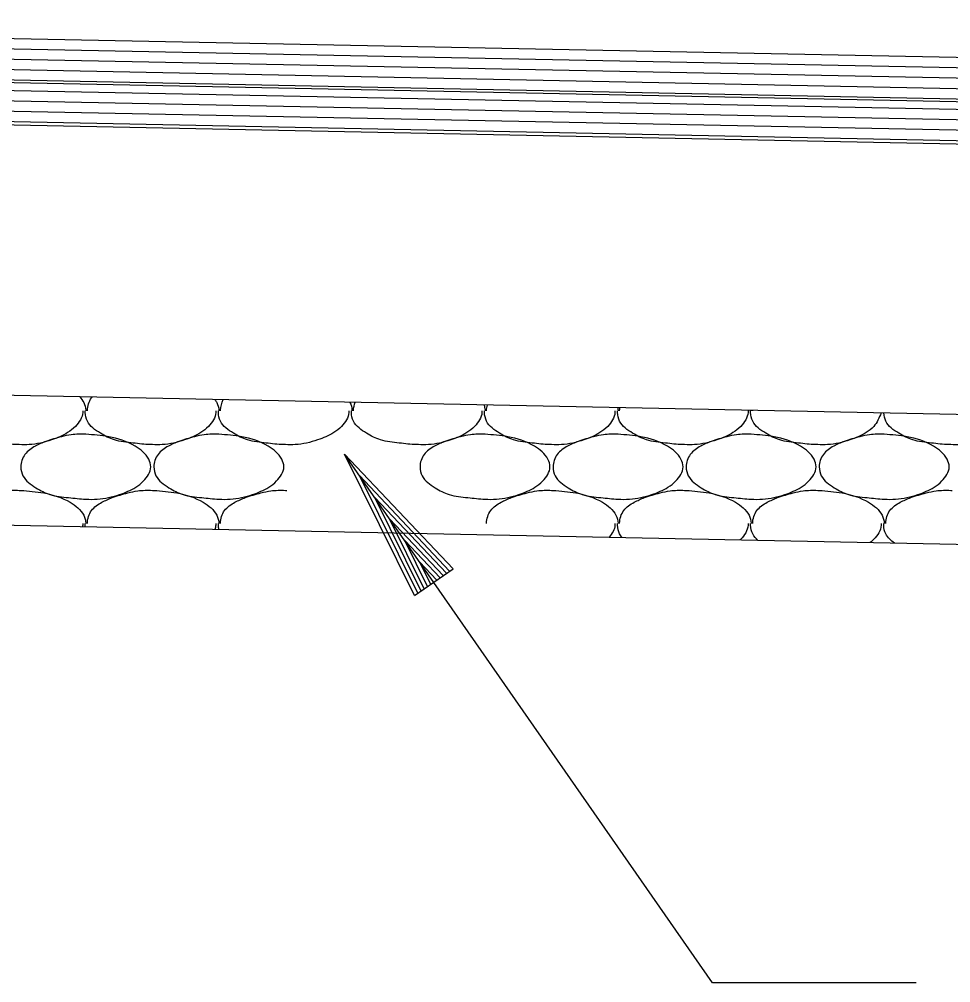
# Model space of a CAD drawing. Extents: x 1364961 to 1365294, y 367927 to 368034.
# Drawn here: x 1365197.27 to 1365200.854, y 367968.956 to 367972.664 of the extents above; entities that cross this region are included whole.
import ezdxf

# ---------------------------------------------------------------- set-up
doc = ezdxf.new("R2010")
doc.units = 0
doc.layers.add('Default', color=7, linetype='Continuous')

msp = doc.modelspace()

# ---------------------------------------------------------------- linework, layer by layer
at = {"layer": 'Default'}
for p, q in [((1365229.476, 367971.9458), (1365193.4981, 367972.6644)), ((1365229.476, 367971.9058), (1365193.4991, 367972.6244)), ((1365229.476, 367971.8657), (1365193.4991, 367972.5844)), ((1365229.476, 367971.8257), (1365193.5011, 367972.5444)), ((1365229.476, 367971.7758), (1365193.2513, 367972.4993)), ((1365229.476, 367971.7857), (1365193.5011, 367972.5044)), ((1365229.476, 367971.7456), (1365193.5021, 367972.4644)), ((1365229.476, 367971.7056), (1365193.5031, 367972.4244)), ((1365229.476, 367971.6656), (1365193.5031, 367972.3844)), ((1365229.476, 367971.6126), (1365193.4981, 367972.3314)), ((1365229.476, 367971.6256), (1365193.5051, 367972.3444)), ((1365217.479, 367970.8114), (1365193.4921, 367971.2914)), ((1365200.0861, 367971.1594), (1365200.0861, 367971.1574)), ((1365200.0921, 367971.1574), (1365200.0921, 367971.1594)), ((1365199.9371, 367968.9564), (1365198.5221, 367970.9904)), ((1365198.7911, 367970.4464), (1365198.5221, 367970.9904)), ((1365198.9391, 367970.5494), (1365198.5221, 367970.9904)), ((1365198.8031, 367970.4554), (1365198.5791, 367970.9084)), ((1365198.9261, 367970.5404), (1365198.5791, 367970.9084)), ((1365197.2701, 367970.8514), (1365197.2761, 367970.8514)), ((1365197.7821, 367970.8514), (1365197.7881, 367970.8514)), ((1365198.2941, 367970.8514), (1365198.3001, 367970.8514)), ((1365199.3181, 367970.8514), (1365199.3241, 367970.8514)), ((1365199.8301, 367970.8514), (1365199.8361, 367970.8514)), ((1365200.3421, 367970.8514), (1365200.3481, 367970.8514)), ((1365200.8541, 367970.8514), (1365200.8601, 367970.8514)), ((1365198.9141, 367970.5324), (1365198.6381, 367970.8234)), ((1365198.8161, 367970.4634), (1365198.6381, 367970.8234)), ((1365217.479, 367970.3114), (1365193.4821, 367970.7914)), ((1365198.8281, 367970.4724), (1365198.6951, 367970.7414)), ((1365198.9011, 367970.5234), (1365198.6951, 367970.7414)), ((1365198.8891, 367970.5144), (1365198.7531, 367970.6584)), ((1365198.8411, 367970.4814), (1365198.7531, 367970.6584)), ((1365198.7911, 367970.4464), (1365198.9391, 367970.5494)), ((1365198.8761, 367970.5064), (1365198.8111, 367970.5754)), ((1365198.8531, 367970.4894), (1365198.8111, 367970.5754)), ((1365200.7211, 367968.9564), (1365199.9371, 367968.9564))]:
    msp.add_line(p, q, dxfattribs=at)
for points in [[(1365197.5031, 367971.2114), (1365197.5181, 367971.1894), (1365197.5261, 367971.1594), (1365197.5261, 367971.1574)], [(1365197.5321, 367971.1574), (1365197.5321, 367971.1594), (1365197.5481, 367971.2074), (1365197.5501, 367971.2104)], [(1365198.0231, 367971.2004), (1365198.0301, 367971.1894), (1365198.0381, 367971.1594), (1365198.0381, 367971.1574)], [(1365198.0441, 367971.1574), (1365198.0441, 367971.1594), (1365198.0551, 367971.2004)], [(1365198.5411, 367971.1904), (1365198.5421, 367971.1894), (1365198.5501, 367971.1594), (1365198.5501, 367971.1574)], [(1365198.5561, 367971.1574), (1365198.5561, 367971.1594), (1365198.5621, 367971.1904)], [(1365199.0581, 367971.1804), (1365199.0621, 367971.1594), (1365199.0621, 367971.1574)], [(1365199.0681, 367971.1574), (1365199.0681, 367971.1594), (1365199.0711, 367971.1794)], [(1365197.2701, 367971.0274), (1365197.2621, 367971.0274), (1365197.1961, 367971.0334), (1365197.1241, 367971.0454), (1365197.0701, 367971.0714), (1365197.0201, 367971.1174), (1365197.0121, 367971.1514), (1365197.0121, 367971.1574)], [(1365197.5141, 367971.1574), (1365197.5141, 367971.1514), (1365197.4861, 367971.0974), (1365197.4561, 367971.0734), (1365197.3941, 367971.0454), (1365197.3081, 367971.0274), (1365197.2701, 367971.0274)], [(1365197.7821, 367971.0274), (1365197.7741, 367971.0274), (1365197.7081, 367971.0334), (1365197.6361, 367971.0454), (1365197.5821, 367971.0714), (1365197.5321, 367971.1174), (1365197.5241, 367971.1514), (1365197.5241, 367971.1574)], [(1365198.0261, 367971.1574), (1365198.0261, 367971.1514), (1365197.9981, 367971.0974), (1365197.9681, 367971.0734), (1365197.9061, 367971.0454), (1365197.8201, 367971.0274), (1365197.7821, 367971.0274)], [(1365198.2941, 367971.0274), (1365198.2861, 367971.0274), (1365198.2201, 367971.0334), (1365198.1481, 367971.0454), (1365198.0941, 367971.0714), (1365198.0441, 367971.1174), (1365198.0361, 367971.1514), (1365198.0361, 367971.1574)], [(1365198.5381, 367971.1574), (1365198.5381, 367971.1514), (1365198.5101, 367971.0974), (1365198.4801, 367971.0734), (1365198.4181, 367971.0454), (1365198.3321, 367971.0274), (1365198.2941, 367971.0274)], [(1365198.8061, 367971.0274), (1365198.7981, 367971.0274), (1365198.7321, 367971.0334), (1365198.6601, 367971.0454), (1365198.6061, 367971.0714), (1365198.5561, 367971.1174), (1365198.5481, 367971.1514), (1365198.5481, 367971.1574)], [(1365199.0501, 367971.1574), (1365199.0501, 367971.1514), (1365199.0221, 367971.0974), (1365198.9921, 367971.0734), (1365198.9301, 367971.0454), (1365198.8441, 367971.0274), (1365198.8061, 367971.0274)], [(1365199.3181, 367971.0274), (1365199.3101, 367971.0274), (1365199.2441, 367971.0334), (1365199.1721, 367971.0454), (1365199.1181, 367971.0714), (1365199.0681, 367971.1174), (1365199.0601, 367971.1514), (1365199.0601, 367971.1574)], [(1365199.5621, 367971.1574), (1365199.5621, 367971.1514), (1365199.5341, 367971.0974), (1365199.5041, 367971.0734), (1365199.4421, 367971.0454), (1365199.3561, 367971.0274), (1365199.3181, 367971.0274)], [(1365199.8301, 367971.0274), (1365199.8221, 367971.0274), (1365199.7561, 367971.0334), (1365199.6841, 367971.0454), (1365199.6301, 367971.0714), (1365199.5801, 367971.1174), (1365199.5721, 367971.1514), (1365199.5721, 367971.1574)], [(1365199.5731, 367971.1694), (1365199.5741, 367971.1594), (1365199.5741, 367971.1574)], [(1365199.5801, 367971.1574), (1365199.5801, 367971.1594), (1365199.5811, 367971.1694)], [(1365200.0741, 367971.1574), (1365200.0741, 367971.1514), (1365200.0461, 367971.0974), (1365200.0161, 367971.0734), (1365199.9541, 367971.0454), (1365199.8681, 367971.0274), (1365199.8301, 367971.0274)], [(1365200.3421, 367971.0274), (1365200.3341, 367971.0274), (1365200.2681, 367971.0334), (1365200.1961, 367971.0454), (1365200.1421, 367971.0714), (1365200.0921, 367971.1174), (1365200.0841, 367971.1514), (1365200.0841, 367971.1574)], [(1365200.5861, 367971.1494), (1365200.5581, 367971.0974), (1365200.5281, 367971.0734), (1365200.4661, 367971.0454), (1365200.3801, 367971.0274), (1365200.3421, 367971.0274)], [(1365200.8541, 367971.0274), (1365200.8461, 367971.0274), (1365200.7801, 367971.0334), (1365200.7081, 367971.0454), (1365200.6541, 367971.0714), (1365200.6041, 367971.1174), (1365200.5961, 367971.1494)], [(1365201.0961, 367971.1394), (1365201.0701, 367971.0974), (1365201.0401, 367971.0734), (1365200.9781, 367971.0454), (1365200.8921, 367971.0274), (1365200.8541, 367971.0274)], [(1365197.5261, 367971.0674), (1365197.6141, 367971.0574), (1365197.7161, 367971.0214), (1365197.7681, 367970.9714), (1365197.7761, 367970.9414), (1365197.7481, 367970.8874), (1365197.7181, 367970.8634), (1365197.6561, 367970.8354), (1365197.5701, 367970.8174), (1365197.5261, 367970.8174), (1365197.4601, 367970.8234), (1365197.3881, 367970.8354), (1365197.3341, 367970.8614), (1365197.2841, 367970.9074), (1365197.2761, 367970.9414), (1365197.2921, 367970.9894), (1365197.3321, 367971.0214), (1365197.3721, 367971.0394), (1365197.4321, 367971.0574), (1365197.4701, 367971.0654), (1365197.5261, 367971.0674)], [(1365198.0381, 367971.0674), (1365198.1261, 367971.0574), (1365198.2281, 367971.0214), (1365198.2801, 367970.9714), (1365198.2881, 367970.9414), (1365198.2601, 367970.8874), (1365198.2301, 367970.8634), (1365198.1681, 367970.8354), (1365198.0821, 367970.8174), (1365198.0381, 367970.8174), (1365197.9721, 367970.8234), (1365197.9001, 367970.8354), (1365197.8461, 367970.8614), (1365197.7961, 367970.9074), (1365197.7881, 367970.9414), (1365197.8041, 367970.9894), (1365197.8441, 367971.0214), (1365197.8841, 367971.0394), (1365197.9441, 367971.0574), (1365197.9821, 367971.0654), (1365198.0381, 367971.0674)], [(1365199.0621, 367971.0674), (1365199.1501, 367971.0574), (1365199.2521, 367971.0214), (1365199.3041, 367970.9714), (1365199.3121, 367970.9414), (1365199.2841, 367970.8874), (1365199.2541, 367970.8634), (1365199.1921, 367970.8354), (1365199.1061, 367970.8174), (1365199.0621, 367970.8174), (1365198.9961, 367970.8234), (1365198.9241, 367970.8354), (1365198.8701, 367970.8614), (1365198.8201, 367970.9074), (1365198.8121, 367970.9414), (1365198.8281, 367970.9894), (1365198.8681, 367971.0214), (1365198.9081, 367971.0394), (1365198.9681, 367971.0574), (1365199.0061, 367971.0654), (1365199.0621, 367971.0674)], [(1365199.5741, 367971.0674), (1365199.6621, 367971.0574), (1365199.7641, 367971.0214), (1365199.8161, 367970.9714), (1365199.8241, 367970.9414), (1365199.7961, 367970.8874), (1365199.7661, 367970.8634), (1365199.7041, 367970.8354), (1365199.6181, 367970.8174), (1365199.5741, 367970.8174), (1365199.5081, 367970.8234), (1365199.4361, 367970.8354), (1365199.3821, 367970.8614), (1365199.3321, 367970.9074), (1365199.3241, 367970.9414), (1365199.3401, 367970.9894), (1365199.3801, 367971.0214), (1365199.4201, 367971.0394), (1365199.4801, 367971.0574), (1365199.5181, 367971.0654), (1365199.5741, 367971.0674)], [(1365200.0861, 367971.0674), (1365200.1741, 367971.0574), (1365200.2761, 367971.0214), (1365200.3281, 367970.9714), (1365200.3361, 367970.9414), (1365200.3081, 367970.8874), (1365200.2781, 367970.8634), (1365200.2161, 367970.8354), (1365200.1301, 367970.8174), (1365200.0861, 367970.8174), (1365200.0201, 367970.8234), (1365199.9481, 367970.8354), (1365199.8941, 367970.8614), (1365199.8441, 367970.9074), (1365199.8361, 367970.9414), (1365199.8521, 367970.9894), (1365199.8921, 367971.0214), (1365199.9321, 367971.0394), (1365199.9921, 367971.0574), (1365200.0301, 367971.0654), (1365200.0861, 367971.0674)], [(1365200.5981, 367971.0674), (1365200.6861, 367971.0574), (1365200.7881, 367971.0214), (1365200.8401, 367970.9714), (1365200.8481, 367970.9414), (1365200.8201, 367970.8874), (1365200.7901, 367970.8634), (1365200.7281, 367970.8354), (1365200.6421, 367970.8174), (1365200.5981, 367970.8174), (1365200.5321, 367970.8234), (1365200.4601, 367970.8354), (1365200.4061, 367970.8614), (1365200.3561, 367970.9074), (1365200.3481, 367970.9414), (1365200.3641, 367970.9894), (1365200.4041, 367971.0214), (1365200.4441, 367971.0394), (1365200.5041, 367971.0574), (1365200.5421, 367971.0654), (1365200.5981, 367971.0674)], [(1365197.0201, 367970.7234), (1365197.0201, 367970.7254), (1365197.0361, 367970.7734), (1365197.0761, 367970.8054), (1365197.1161, 367970.8234), (1365197.1761, 367970.8414), (1365197.2141, 367970.8494), (1365197.2701, 367970.8514)], [(1365197.2761, 367970.8514), (1365197.3641, 367970.8414), (1365197.4661, 367970.8054), (1365197.5181, 367970.7554), (1365197.5261, 367970.7254), (1365197.5261, 367970.7234)], [(1365197.5321, 367970.7234), (1365197.5321, 367970.7254), (1365197.5481, 367970.7734), (1365197.5881, 367970.8054), (1365197.6281, 367970.8234), (1365197.6881, 367970.8414), (1365197.7261, 367970.8494), (1365197.7821, 367970.8514)], [(1365197.7881, 367970.8514), (1365197.8761, 367970.8414), (1365197.9781, 367970.8054), (1365198.0301, 367970.7554), (1365198.0381, 367970.7254), (1365198.0381, 367970.7234)], [(1365198.0441, 367970.7234), (1365198.0441, 367970.7254), (1365198.0601, 367970.7734), (1365198.1001, 367970.8054), (1365198.1401, 367970.8234), (1365198.2001, 367970.8414), (1365198.2381, 367970.8494), (1365198.2941, 367970.8514)], [(1365199.0681, 367970.7234), (1365199.0681, 367970.7254), (1365199.0841, 367970.7734), (1365199.1241, 367970.8054), (1365199.1641, 367970.8234), (1365199.2241, 367970.8414), (1365199.2621, 367970.8494), (1365199.3181, 367970.8514)], [(1365199.3241, 367970.8514), (1365199.4121, 367970.8414), (1365199.5141, 367970.8054), (1365199.5661, 367970.7554), (1365199.5741, 367970.7254), (1365199.5741, 367970.7234)], [(1365199.5801, 367970.7234), (1365199.5801, 367970.7254), (1365199.5961, 367970.7734), (1365199.6361, 367970.8054), (1365199.6761, 367970.8234), (1365199.7361, 367970.8414), (1365199.7741, 367970.8494), (1365199.8301, 367970.8514)], [(1365199.8361, 367970.8514), (1365199.9241, 367970.8414), (1365200.0261, 367970.8054), (1365200.0781, 367970.7554), (1365200.0861, 367970.7254), (1365200.0861, 367970.7234)], [(1365200.0921, 367970.7234), (1365200.0921, 367970.7254), (1365200.1081, 367970.7734), (1365200.1481, 367970.8054), (1365200.1881, 367970.8234), (1365200.2481, 367970.8414), (1365200.2861, 367970.8494), (1365200.3421, 367970.8514)], [(1365200.3481, 367970.8514), (1365200.4361, 367970.8414), (1365200.5381, 367970.8054), (1365200.5901, 367970.7554), (1365200.5981, 367970.7254), (1365200.5981, 367970.7234)], [(1365200.6041, 367970.7234), (1365200.6041, 367970.7254), (1365200.6201, 367970.7734), (1365200.6601, 367970.8054), (1365200.7001, 367970.8234), (1365200.7601, 367970.8414), (1365200.7981, 367970.8494), (1365200.8541, 367970.8514)], [(1365197.5141, 367970.7234), (1365197.5141, 367970.7174), (1365197.5131, 367970.7104)], [(1365197.5241, 367970.7104), (1365197.5241, 367970.7174), (1365197.5241, 367970.7234)], [(1365198.0261, 367970.7234), (1365198.0261, 367970.7174), (1365198.0231, 367970.7004)], [(1365198.0381, 367970.7004), (1365198.0361, 367970.7174), (1365198.0361, 367970.7234)], [(1365199.5621, 367970.7234), (1365199.5621, 367970.7174), (1365199.5401, 367970.6704)], [(1365199.5901, 367970.6694), (1365199.5801, 367970.6834), (1365199.5721, 367970.7174), (1365199.5721, 367970.7234)], [(1365200.0741, 367970.7234), (1365200.0741, 367970.7174), (1365200.0461, 367970.6634), (1365200.0431, 367970.6604)], [(1365200.1121, 367970.6584), (1365200.0921, 367970.6834), (1365200.0841, 367970.7174), (1365200.0841, 367970.7234)], [(1365200.5861, 367970.7234), (1365200.5861, 367970.7174), (1365200.5581, 367970.6634), (1365200.5441, 367970.6504)], [(1365200.6371, 367970.6484), (1365200.6041, 367970.6834), (1365200.5961, 367970.7174), (1365200.5961, 367970.7234)]]:
    msp.add_spline(points, degree=3, dxfattribs=at)

doc.saveas('drawing.dxf')
